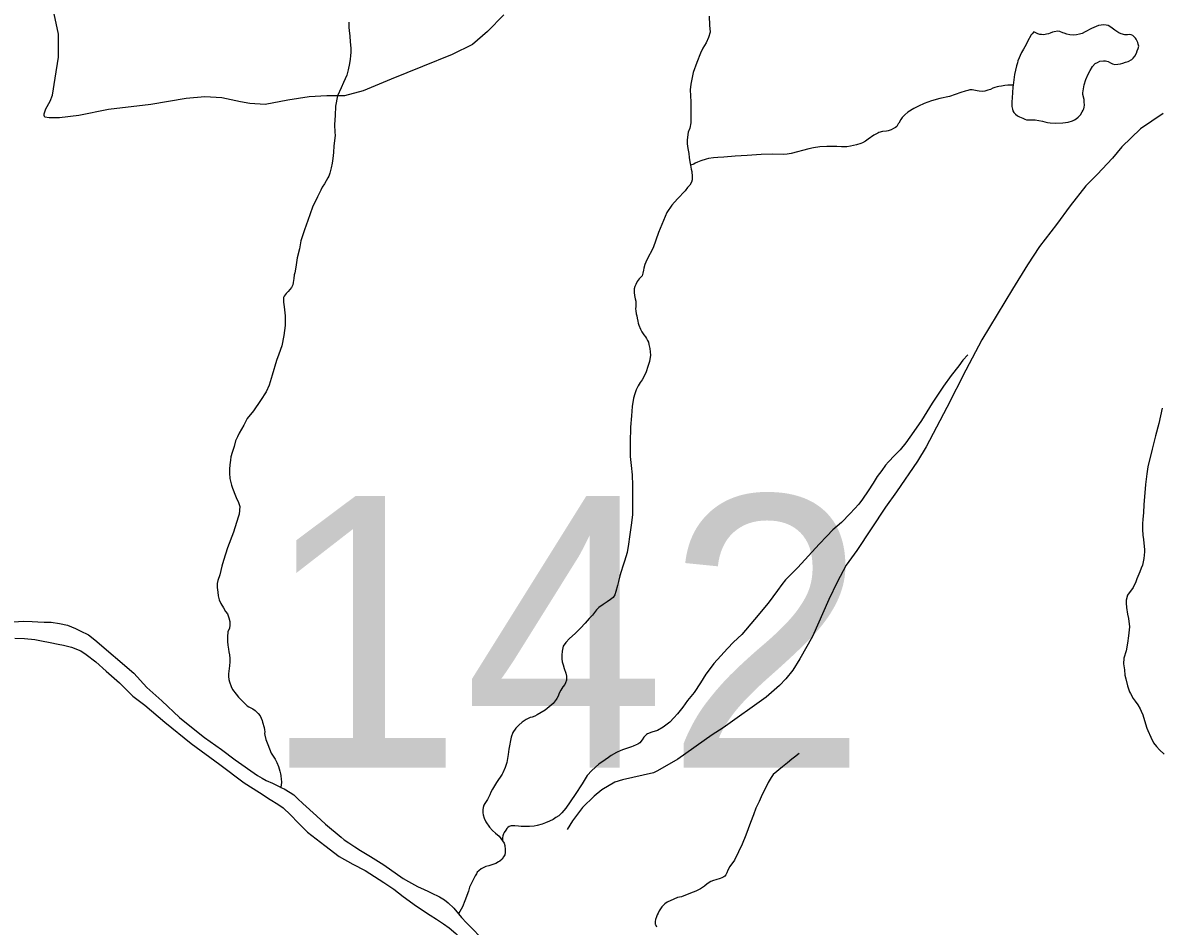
# Model space of a CAD drawing. Extents: x 2220236 to 2384410, y 720751 to 894131.
# Drawn here: x 2310028 to 2314497, y 866521 to 870069 of the extents above; entities that cross this region are included whole.
import ezdxf

# ---------------------------------------------------------------- set-up
doc = ezdxf.new("R2010")
doc.units = 0
for name, color, linetype in [('Exist Hydrographic Creek Single Shore', 7, 'Continuous'), ('Exist Hydrographic Misc Water Feature', 7, 'Continuous'), ('Exist Hydrographic Pond Under 1500 Sq Ft', 7, 'Continuous'), ('Exist Road Non-System Type 51', 7, 'Continuous'), ('Exist Road Secondary Structure Standard Bridge Number Label', 7, 'Continuous')]:
    doc.layers.add(name, color=color, linetype=linetype)

msp = doc.modelspace()

# ---------------------------------------------------------------- linework, layer by layer
at = {"layer": 'Exist Hydrographic Creek Single Shore'}
for points in [[(2309973.8, 867714.5), (2310029.6, 867718.4), (2310065.6, 867718.3), (2310087.7, 867716.8), (2310111.8, 867714.6), (2310139.6, 867714.7), (2310171.8, 867710.4), (2310203.7, 867702.7), (2310235.6, 867690.8), (2310253.7, 867681), (2310285.7, 867665.1), (2310311.7, 867646.3), (2310463.8, 867514.7), (2310515.7, 867458.6), (2310573.8, 867406.8), (2310643.8, 867340.8), (2310703.8, 867292.5), (2310741.8, 867262.8), (2310807.8, 867214.5), (2310861.8, 867174.9), (2310949.8, 867112.9), (2310967.9, 867102.2), (2310983.9, 867093.1), (2311007.9, 867082.5), (2311023.8, 867074.9), (2311040.2, 867066.6), (2311041.2, 867065.8)], [(2311041.2, 867065.8), (2311053.8, 867060.5), (2311077.8, 867046.7), (2311091.8, 867036.7), (2311107.9, 867020.9), (2311127.8, 867002.9), (2311181.8, 866954.1), (2311216.8, 866922), (2311277.9, 866870.4), (2311289.9, 866860.1), (2311308, 866848.7), (2311331.9, 866832.4), (2311353.9, 866818.5), (2311374, 866806.2), (2311393.8, 866794.8), (2311446, 866762.5), (2311522, 866709), (2311541.9, 866696.6), (2311577.2, 866676.6), (2311603.9, 866664.7), (2311617.9, 866658.7), (2311632, 866652.7), (2311664, 866636.8), (2311683.9, 866624.4), (2311698, 866612.8), (2311720.1, 866592.3), (2311738.6, 866569.2)], [(2311738.6, 866569.2), (2311750, 866554.9), (2311770.1, 866534.5), (2311799.9, 866504.5), (2311834, 866468.1), (2311866.1, 866438.2), (2311888.1, 866408.9), (2311916.8, 866366.4), (2311935.9, 866334.4), (2311956, 866298.4), (2311981.9, 866246.9), (2311998, 866216.3), (2312006, 866196.2), (2312012, 866182.5), (2312018.1, 866166.3), (2312022.1, 866156.7), (2312036.8, 866116.7)]]:
    msp.add_lwpolyline(points, dxfattribs=at)
at = {"layer": 'Exist Hydrographic Misc Water Feature'}
for points in [[(2311307.8, 870071.8), (2311307.9, 870051.2), (2311309.9, 870037.4), (2311311.9, 870017.7), (2311313.9, 869993.2), (2311314.9, 869983.4), (2311315.5, 869967), (2311315.9, 869953.9), (2311315.1, 869939), (2311313.8, 869926), (2311311.1, 869908.6), (2311306.1, 869884.6), (2311299.8, 869863.8), (2311286.6, 869834.6), (2311277.8, 869813.6), (2311263.9, 869781.8), (2311255.8, 869741.3), (2311253.9, 869705.2), (2311251.9, 869669.9), (2311253.8, 869638), (2311253.9, 869627.2), (2311251.7, 869605.9), (2311249.8, 869585.2), (2311247.8, 869559.7), (2311245.8, 869535.8), (2311242.5, 869517.7), (2311238.7, 869498.7), (2311233.9, 869478.7), (2311229.6, 869467.1), (2311225.9, 869459.6), (2311212.4, 869436.8), (2311203.8, 869423.2), (2311197.9, 869411.6), (2311185.7, 869385.7), (2311165.8, 869345.4), (2311147.7, 869293.1), (2311133.8, 869255.5), (2311119.8, 869213.1), (2311113.9, 869181.7), (2311105.8, 869145.3), (2311099.8, 869109.6), (2311095.7, 869087.5), (2311093.9, 869079.2), (2311091.8, 869065.1), (2311089.7, 869049.4), (2311088.9, 869039.6), (2311083.7, 869029.6), (2311069.7, 869013.4), (2311061.7, 869005.6), (2311053.7, 868995.3), (2311051.5, 868989.6), (2311051.8, 868977.2), (2311051.7, 868971.6), (2311053.8, 868953.5), (2311057.7, 868917.6), (2311057.8, 868879.8)], [(2312722.2, 870095.4), (2312724.3, 870059.2), (2312726.3, 870031.5), (2312720.3, 870011.5), (2312710.4, 869989.8), (2312698.4, 869969.5), (2312688.4, 869949.5), (2312674.3, 869913.5), (2312660.3, 869873.7), (2312650.4, 869827.3), (2312648.3, 869805.8), (2312650.2, 869759.1), (2312650.3, 869731.3), (2312650.2, 869695.3), (2312650.2, 869675.4), (2312646.2, 869655.7), (2312640.3, 869639.8), (2312636.3, 869609.2), (2312636.2, 869593.6), (2312638.3, 869575.7), (2312642.4, 869555.3), (2312644.2, 869539.9), (2312648.2, 869515.3), (2312649.4, 869509.7)], [(2313915.5, 869823.4), (2313905.5, 869823.8), (2313894.7, 869823.3), (2313882.7, 869822), (2313870.6, 869819.9), (2313859.9, 869818.7), (2313852.7, 869817.6), (2313844.6, 869814.7), (2313836.7, 869811.9), (2313826.7, 869807.3), (2313816.6, 869803.7), (2313805.2, 869800.8), (2313794.6, 869799.6), (2313782.6, 869799.9), (2313774.7, 869802), (2313754.6, 869805.4), (2313745.6, 869805), (2313738.6, 869802.9), (2313727.9, 869800.9), (2313710.5, 869795.4), (2313666.6, 869779.6), (2313628.7, 869771.4), (2313595.3, 869761.8), (2313566.9, 869751.7), (2313544.7, 869741.7), (2313526.5, 869732), (2313502.4, 869717.8), (2313490.5, 869707.5), (2313480.5, 869697.3), (2313474.6, 869689.6), (2313466.6, 869675.3), (2313464.5, 869672), (2313459.1, 869661.8), (2313454.5, 869657.6), (2313446.5, 869653.1), (2313436.5, 869647.9), (2313425.4, 869644), (2313418.4, 869643.7), (2313402.5, 869641.5), (2313388.5, 869637.7), (2313384.6, 869635.9), (2313368.5, 869627.9), (2313346.5, 869611.4), (2313336.5, 869603.5), (2313325.1, 869598.1), (2313318.4, 869595.4), (2313300.4, 869589.7), (2313278, 869583.9), (2313262.5, 869581.7), (2313242.5, 869581.7), (2313224.4, 869583.3), (2313202.4, 869583.2), (2313184.4, 869583.3), (2313156.5, 869581.4), (2313132.6, 869578), (2313113.4, 869573.8), (2313044.3, 869555.4), (2313028.4, 869552.3), (2313012.5, 869551.6), (2312970.4, 869553.3), (2312926.4, 869551.5), (2312872.4, 869547.5), (2312824.4, 869545.5), (2312780.4, 869541.3), (2312756.3, 869539.5), (2312739.1, 869538.8), (2312720.2, 869535.7), (2312710.3, 869533.4), (2312690.1, 869527), (2312676.4, 869521.5), (2312668.3, 869517.9), (2312662.1, 869514.3), (2312649.4, 869509.7)], [(2312649.4, 869509.7), (2312652.3, 869493.5), (2312654.2, 869485.3), (2312656.2, 869465.6), (2312656.2, 869451.8), (2312653, 869442.5), (2312646.2, 869431.6), (2312638.2, 869421.5), (2312628.3, 869409.6), (2312598.2, 869377.2), (2312576.1, 869352.5), (2312556.2, 869323.6), (2312524.2, 869245.3), (2312502.3, 869185.4), (2312478.2, 869137.6), (2312470.2, 869119.2), (2312466.3, 869105.1), (2312465.1, 869097.6), (2312462.2, 869085.1), (2312459.2, 869075.2), (2312456.1, 869071), (2312448.3, 869063.3), (2312440.3, 869053.2), (2312434.2, 869041.3), (2312430.3, 869033), (2312428.6, 869024.7), (2312428.4, 869009.9), (2312430.1, 868997.7), (2312432.2, 868985.4), (2312434.2, 868975.7), (2312434.2, 868967.5), (2312434.3, 868955.3), (2312434.1, 868945.3), (2312434.2, 868937.1), (2312436.1, 868925.8), (2312438.2, 868917.6), (2312440.2, 868909.5), (2312442.3, 868897.2), (2312444.2, 868889.1), (2312446.1, 868881), (2312452.6, 868865.6), (2312458.2, 868855.2), (2312465.9, 868843.3), (2312472.2, 868835.4), (2312476.3, 868829), (2312480.2, 868821.7), (2312484.2, 868815.3), (2312486.2, 868805.6), (2312490.1, 868789.3), (2312492.9, 868764), (2312488.2, 868739.2), (2312482.2, 868719.2), (2312474.7, 868697.6), (2312468.1, 868681), (2312459.7, 868667.4), (2312452.2, 868655.7), (2312444.1, 868643), (2312436.1, 868627), (2312432.2, 868615.5), (2312430.2, 868611.2), (2312426.2, 868595.4), (2312420.2, 868561.6), (2312418.1, 868525.5), (2312414.1, 868480.9), (2312412.2, 868421), (2312412.3, 868365.2), (2312416.1, 868330.9), (2312420.2, 868293.3), (2312422.1, 868251.5), (2312422.2, 868180.9), (2312422.2, 868137.5), (2312418.1, 868105.3), (2312414.1, 868077.3), (2312410.2, 868050.7), (2312406.2, 868021.2), (2312400.1, 867988.9), (2312390.1, 867954.9), (2312383.9, 867934.8), (2312377.1, 867914.1), (2312372, 867897.5), (2312366.1, 867875.1), (2312362.2, 867859.3), (2312356.2, 867835.2), (2312352.1, 867822.9), (2312346.1, 867812.6), (2312335.8, 867804), (2312322.2, 867795.2), (2312306, 867784.8), (2312290.1, 867772.7), (2312280.1, 867763.3), (2312264.1, 867742.8), (2312252.1, 867729.3), (2312236, 867711.3), (2312218, 867690.9), (2312196, 867671.2), (2312174, 867651.3), (2312160.1, 867635.1)], [(2311057.8, 868879.8), (2311053.6, 868841), (2311045.1, 868800.7), (2311033.8, 868767.4), (2311023.8, 868743.2), (2311007.8, 868685.1), (2310995.8, 868645.2), (2310983.7, 868619.3), (2310961.7, 868585.4), (2310933.7, 868545), (2310909.7, 868515.2), (2310895.8, 868489.2), (2310877.7, 868457.3), (2310871.7, 868443), (2310863.7, 868427.1), (2310857.6, 868404.8), (2310849.6, 868381.5), (2310844.9, 868364.1), (2310843.6, 868350.8), (2310841.6, 868332.7), (2310840.1, 868315.5), (2310840.1, 868299.9), (2310841.6, 868279.3), (2310847.6, 868253.4), (2310851.7, 868241.3), (2310863.7, 868211.4), (2310865.6, 868204.9), (2310875.6, 868184.9), (2310879.7, 868169.4), (2310877.7, 868139), (2310873.6, 868127.2), (2310855.6, 868069), (2310831.7, 868007.4), (2310815.6, 867956.7), (2310809.7, 867935.1), (2310801.6, 867901.1), (2310793.8, 867878.6), (2310791.6, 867867.1), (2310791.7, 867850.7), (2310793.6, 867832.8), (2310795.6, 867818.9), (2310799.7, 867803.4), (2310805.7, 867788.9), (2310815.6, 867771.3), (2310823.7, 867757.6), (2310831.6, 867747.3), (2310837.6, 867732.7), (2310841.6, 867717.3), (2310841.6, 867703.3), (2310839.7, 867691), (2310833.7, 867676.8), (2310831.7, 867657.1), (2310831.6, 867639.1), (2310833.6, 867625.1), (2310835.6, 867608.8), (2310837.6, 867599.1), (2310839.6, 867586.8), (2310841.7, 867572.8), (2310841.7, 867559), (2310839.7, 867543.4), (2310835.6, 867512.8), (2310835.7, 867501.4), (2310836.9, 867489.8), (2310839.7, 867480.9), (2310846.1, 867462.4), (2310851.7, 867451), (2310865.5, 867432), (2310875.6, 867420.8), (2310909.6, 867387), (2310916.1, 867383.2), (2310931.7, 867374.9), (2310940.4, 867367.8), (2310952.5, 867355.9), (2310959.6, 867347.2), (2310967.6, 867328.7), (2310969.6, 867323), (2310975.7, 867301), (2310977.1, 867292.9), (2310977.8, 867284.7), (2310977.1, 867277.3), (2310977.8, 867270.7), (2310982.9, 867253.7), (2310989.6, 867235.2), (2311003.8, 867201.3), (2311011.8, 867188.5), (2311019.6, 867176.6), (2311025.7, 867164.4), (2311032.4, 867148.3), (2311037.7, 867130.5), (2311039.6, 867119), (2311041.1, 867112.6), (2311042.5, 867097.1), (2311043.6, 867089.7), (2311043.6, 867084.7), (2311042.9, 867078.1), (2311041.2, 867065.8)], [(2313738.6, 868765.1), (2313718.5, 868743.7), (2313702.6, 868721.6), (2313672.5, 868683.6), (2313642.4, 868641.3), (2313598.5, 868575.5), (2313556.5, 868507.3), (2313526.5, 868463.3), (2313494.5, 868419.3), (2313472.4, 868391.4), (2313450.5, 868369.1), (2313426.5, 868345.1), (2313414.4, 868331.6), (2313400.5, 868311.3), (2313382.4, 868287.7), (2313366.5, 868261.4), (2313346.3, 868231.2), (2313324.5, 868197.5), (2313310.5, 868178.9), (2313276.4, 868141.3), (2313242.4, 868107.1), (2313208.4, 868077.1), (2313184.4, 868053.1), (2313154.5, 868021.4), (2313070.4, 867929.4), (2313022.3, 867881.4), (2313008.3, 867862.8), (2312990.3, 867839), (2312954.3, 867789.1), (2312900.3, 867725.5), (2312850.3, 867666.8), (2312818.3, 867636.7), (2312794.3, 867611.1), (2312768.3, 867583), (2312740.3, 867553.1), (2312722.3, 867528.5), (2312710.2, 867510.8), (2312688.2, 867477.1), (2312664.1, 867439.3), (2312638, 867407), (2312619.9, 867381.7), (2312598.1, 867355.4), (2312584.2, 867339.2), (2312568.3, 867322.9), (2312542.3, 867303.1), (2312519.4, 867289.7), (2312498.1, 867283), (2312480.1, 867276.7), (2312476, 867273.9), (2312472.2, 867270.6), (2312466.1, 867262.9), (2312460.1, 867252.9), (2312450.2, 867240.9), (2312442.2, 867235.7), (2312436.1, 867232.9), (2312424.9, 867227.6), (2312418.2, 867224.9), (2312398.1, 867219.1), (2312386.4, 867215.4), (2312376.2, 867210.8), (2312358.3, 867202.7), (2312338.2, 867191.2), (2312327.9, 867184.2), (2312314, 867174.7), (2312289.9, 867157.3), (2312262.1, 867133.1), (2312244, 867112.8), (2312224.1, 867080.7), (2312196.2, 867038.6), (2312160, 866984.5), (2312144.7, 866966.6), (2312132, 866954.7), (2312121.3, 866947.7), (2312110, 866940.6), (2312096, 866933.4), (2312080.1, 866927.2), (2312067.7, 866922.4), (2312047.9, 866916.6), (2312036, 866914.5), (2312018, 866913), (2311999.8, 866913.1), (2311984.6, 866913.2), (2311974, 866914.6), (2311959.9, 866915.6), (2311945.9, 866915.1), (2311941.6, 866914.1), (2311938, 866913.1), (2311932.6, 866908.7), (2311928, 866904.5), (2311924, 866898.5), (2311918, 866888.5), (2311915.8, 866884.2), (2311913.3, 866875.9), (2311912, 866868.4), (2311911.9, 866857)], [(2314501.1, 868555.1), (2314487.2, 868495.5), (2314475.1, 868447.4), (2314461.1, 868395), (2314445.1, 868325.5), (2314441.1, 868297.3), (2314435, 868255.2), (2314430.9, 868207.5), (2314429, 868177.2), (2314427.1, 868145.1), (2314424.9, 868119.6), (2314423.1, 868101.3), (2314423, 868079.3), (2314425.1, 868057.2), (2314427, 868039.2), (2314429, 868025.3), (2314431, 868000.8), (2314431, 867991), (2314429.1, 867965.5), (2314423, 867938.8), (2314419, 867927.3), (2314413, 867913), (2314400.9, 867885.5), (2314397, 867872.9), (2314386.9, 867851.3), (2314365, 867820.8), (2314359, 867800.9), (2314358.9, 867789.3), (2314360.9, 867773), (2314365, 867747), (2314368.9, 867729.1), (2314372.8, 867697.3), (2314368.9, 867660.9), (2314364.9, 867632.9), (2314358.9, 867603.1), (2314350.9, 867573.3), (2314349, 867551), (2314352.8, 867527.4), (2314354.8, 867507.1), (2314358.8, 867493.2), (2314365, 867464.7), (2314372.9, 867441.2), (2314377, 867434.9), (2314386.8, 867414.7), (2314394.8, 867405.3), (2314404.8, 867390.9), (2314414.9, 867374.9), (2314418.9, 867365.2), (2314424.9, 867350.7), (2314431, 867328.7), (2314441, 867298.7), (2314444.8, 867289.1), (2314456.9, 867263.3), (2314466.8, 867240.7), (2314479, 867227.2), (2314490.9, 867213.1), (2314508.8, 867196.6)], [(2309997.7, 867652.3), (2310035.6, 867650.6), (2310075, 867646.4), (2310101.6, 867641.9), (2310135.9, 867635.1), (2310167.3, 867629), (2310187.7, 867624.9), (2310219.7, 867616.4), (2310255.7, 867602.2), (2310277.7, 867588.3), (2310315.7, 867558.7), (2310355.8, 867522.7), (2310407.7, 867476.4), (2310459.8, 867425.1), (2310507.7, 867388.5), (2310585.7, 867322.8), (2310689.8, 867238.5), (2310801.8, 867156.8), (2310897.8, 867084.5), (2310957.9, 867046.8), (2310999.7, 867018.9), (2311029.9, 867000.5), (2311049.8, 866986.5), (2311079.8, 866958.2), (2311109.9, 866926.6), (2311145.8, 866890.4), (2311214, 866838.2), (2311269.8, 866794.5), (2311323.9, 866764.7), (2311371.9, 866740.4)], [(2312160.1, 867635.1), (2312150.1, 867620.9), (2312146.1, 867600.9), (2312143.9, 867585.2), (2312143.9, 867571.4), (2312146, 867559.1), (2312150.1, 867547.1), (2312154.1, 867533.2), (2312160, 867514.7), (2312162.1, 867503.2), (2312162.5, 867494.2), (2312162, 867486.7), (2312159.2, 867476.8), (2312156, 867470.9), (2312148, 867460.8), (2312140.6, 867448), (2312134.2, 867436.4), (2312129.3, 867424), (2312125.1, 867415.6), (2312122.1, 867411.3), (2312109.9, 867395.2), (2312095, 867382.4), (2312078.8, 867369.3), (2312047.9, 867350.8), (2312038.5, 867346.2), (2312028, 867342.6), (2312019.9, 867340.7), (2312004.2, 867333.4), (2311988, 867322.9), (2311974.9, 867310.8), (2311964, 867298.9), (2311951.9, 867281.2), (2311945.9, 867263), (2311936.6, 867216.6), (2311933.9, 867195.1), (2311927.9, 867164.6), (2311922.5, 867144.6), (2311913, 867123.8), (2311910, 867118.7), (2311887.9, 867084.9), (2311872, 867058.9), (2311865.9, 867047), (2311861.9, 867037.1), (2311857.6, 867028.7), (2311851.9, 867018.6), (2311841.9, 867002.6), (2311837.9, 866996.7), (2311834.9, 866987.5), (2311834.1, 866977.7), (2311834.8, 866966.3), (2311835.9, 866959), (2311839.9, 866945.1), (2311845.8, 866931.4), (2311859.9, 866910.7), (2311871.8, 866897.2), (2311883.9, 866887.1), (2311898, 866874.5), (2311911.9, 866857)], [(2313076.3, 867199.3), (2313058.1, 867185.4), (2313046.5, 867176.7), (2313030.4, 867163), (2313010.5, 867146.6), (2312974.5, 867117.1), (2312966.4, 867104.6), (2312954.4, 867085.3), (2312942.4, 867061), (2312930.1, 867038.3), (2312918.4, 867010.8), (2312906.3, 866984.9), (2312896.3, 866958.8), (2312884.3, 866928.9), (2312866.4, 866879), (2312852.3, 866843), (2312838.3, 866813), (2312822.2, 866781.1), (2312804.2, 866755), (2312796.2, 866740.6), (2312792.2, 866730.7), (2312788.3, 866723.1), (2312784.2, 866717.1), (2312780.3, 866714.6), (2312772.2, 866710.8), (2312766.3, 866709), (2312748.2, 866702.7), (2312740.2, 866700.5), (2312729.6, 866696.1), (2312714.2, 866687.3), (2312704.3, 866678.7), (2312688.8, 866668.2), (2312669.7, 866659.2), (2312660.3, 866654.6), (2312630.2, 866642.8), (2312614.2, 866637.1), (2312598.2, 866633.3), (2312584.2, 866626.9), (2312558.1, 866615.2), (2312548.1, 866609), (2312542.2, 866603), (2312536.2, 866597.1), (2312526.3, 866581.1), (2312522.2, 866572.7), (2312518.1, 866565.2), (2312516.2, 866558.5), (2312512.4, 866547.7), (2312510.8, 866539.5), (2312510.2, 866534.4), (2312510.4, 866529.4), (2312511.4, 866527.9), (2312516.2, 866519.1)], [(2311911.9, 866857), (2311917.9, 866846.7), (2311919.9, 866838.4), (2311921.9, 866823), (2311922, 866810.6), (2311920.2, 866800.8), (2311915.9, 866793.2), (2311909.9, 866784.7), (2311901.4, 866777), (2311895.1, 866773.5), (2311885.2, 866767.3), (2311877.9, 866764.6), (2311870, 866762.5), (2311857.9, 866758.8), (2311845.9, 866755.1), (2311835.4, 866750.5), (2311828, 866747), (2311817.9, 866739.1), (2311812.3, 866733.1), (2311809, 866727.2), (2311803.9, 866718.8), (2311781.9, 866674.4), (2311778, 866658.7), (2311763.9, 866620.3), (2311753.9, 866597.1), (2311738.6, 866569.2)], [(2311371.9, 866740.4), (2311445.4, 866693.4), (2311484.5, 866667.2), (2311521.9, 866638.4), (2311573.9, 866599.5), (2311628, 866564.7), (2311652, 866548.5), (2311680, 866530.8), (2311702.1, 866514.5), (2311728, 866492.5), (2311747.9, 866474.6), (2311770.1, 866450.9), (2311790, 866418.7), (2311813.9, 866372.2), (2311842, 866322.4), (2311872, 866263), (2311894, 866216.2), (2311910, 866180.9), (2311922, 866156.8), (2311936.1, 866130.1), (2311939.6, 866123.7)]]:
    msp.add_lwpolyline(points, dxfattribs=at)
at = {"layer": 'Exist Hydrographic Pond Under 1500 Sq Ft'}
for points in [[(2314340.2, 870025.5), (2314330.8, 870029.9), (2314314.8, 870040), (2314298.9, 870051.6), (2314288.8, 870057.8), (2314280.7, 870059.8), (2314271.9, 870061.1), (2314261.1, 870059.8), (2314250.8, 870057.8), (2314223.1, 870046.1), (2314198.6, 870033.5), (2314186.8, 870027.4), (2314176.8, 870023.6), (2314164.7, 870021.5), (2314152.7, 870020.2), (2314138.8, 870022), (2314126.7, 870024.1), (2314116.8, 870027.7), (2314110.7, 870029.9), (2314099.3, 870034.4), (2314090.8, 870035.7), (2314076.7, 870033.5), (2314070.8, 870031.6), (2314060.8, 870027.8), (2314054.6, 870026), (2314046.7, 870024), (2314035.8, 870022), (2314026.8, 870022.4), (2314020.9, 870023), (2314012.8, 870025.8), (2314004.7, 870029.7), (2313996.7, 870033.4), (2313990.6, 870025.9), (2313986.8, 870021.6), (2313972.6, 869995.6), (2313966.7, 869983.9), (2313956.7, 869965.3), (2313948.6, 869952), (2313934.7, 869919.4), (2313932.7, 869911.9), (2313928.8, 869899.4), (2313920.8, 869865.4), (2313915.5, 869823.4)], [(2314194.7, 869767.6), (2314188.8, 869787.8), (2314188.8, 869793.6), (2314194.7, 869825.8), (2314200.7, 869845.7), (2314210.8, 869867.5), (2314218.8, 869881.8), (2314227.4, 869896.8), (2314237.7, 869908.8), (2314246.7, 869913.2), (2314256.7, 869917.8), (2314270.9, 869920), (2314278.9, 869919.5), (2314288.8, 869917.5), (2314298.4, 869911.3), (2314306, 869908.2), (2314314.9, 869905.4), (2314326.9, 869905.9), (2314336.8, 869907.9), (2314346.7, 869909.9), (2314356.8, 869913.7), (2314366.8, 869917.3), (2314381.3, 869924.5), (2314387.3, 869929.8), (2314393.6, 869937.4), (2314399.9, 869949.1), (2314403.3, 869958.2), (2314406.8, 869967.4), (2314408.8, 869977.3), (2314406.8, 869985.4), (2314404.8, 869991.9), (2314398.9, 870004.1), (2314395.9, 870008.7), (2314389.4, 870015.1), (2314385.7, 870018.3), (2314378.7, 870022), (2314370.9, 870023.3), (2314365.1, 870021.5), (2314354.7, 870021.9), (2314340.2, 870025.5)], [(2313915.5, 869823.4), (2313914.7, 869817.5), (2313912.9, 869793.7), (2313911.6, 869775.6), (2313910.6, 869757.5), (2313910.6, 869747.7), (2313911.1, 869739.6), (2313912.7, 869729.6), (2313914.6, 869723.3), (2313918.9, 869716.1), (2313924.7, 869709.7), (2313932.6, 869703.4), (2313940.6, 869699.8), (2313953.8, 869693.7), (2313961.8, 869689.8), (2313968.7, 869687.7), (2313976.7, 869687.2), (2313989.3, 869687.7), (2314002.7, 869687.5), (2314016.8, 869685.7), (2314031.3, 869682.9), (2314040, 869680), (2314050.7, 869677.9), (2314060.8, 869675.9), (2314082.5, 869674.4), (2314110.8, 869675.5), (2314131.5, 869678.8), (2314148.7, 869683.7), (2314156.8, 869687.2), (2314163.2, 869691.7), (2314170.7, 869697.6), (2314176.9, 869703.6), (2314180.5, 869707.8), (2314187.3, 869718.9), (2314190.8, 869725.6), (2314192.8, 869731.3), (2314194.7, 869738), (2314195.6, 869745.4), (2314195.2, 869758.6), (2314194.7, 869767.6)]]:
    msp.add_lwpolyline(points, dxfattribs=at)
at = {"layer": 'Exist Road Non-System Type 51'}
for points in [[(2311916.1, 870100.6), (2311853, 870034.1), (2311793.2, 869984.2), (2311713.4, 869944.3), (2311597.2, 869897.8), (2311474.2, 869847.9), (2311364.6, 869801.4), (2311291.5, 869781.4), (2311221.7, 869781.4), (2311152, 869778.1), (2311068.9, 869764.8), (2310979.2, 869748.2), (2310919.4, 869751.5), (2310882.9, 869758.2), (2310809.8, 869774.8), (2310743.3, 869778.1), (2310670.2, 869771.5), (2310530.7, 869748.2), (2310364.6, 869728.3), (2310248.3, 869705), (2310171.9, 869695), (2310132, 869695), (2310115.4, 869698.3), (2310112.1, 869705), (2310112.1, 869711.6), (2310118.8, 869731.6), (2310135.4, 869761.5), (2310145.3, 869784.8), (2310155.3, 869851.3), (2310168.6, 869934.4), (2310168.6, 870024.1), (2310152, 870103.9)], [(2314505.4, 869713.3), (2314416.1, 869652.2), (2314342.7, 869581.6), (2314305.3, 869537.2), (2314246, 869472.5), (2314200.6, 869428.1), (2314139.4, 869349.5), (2314086.1, 869276.9), (2314019.3, 869190.1), (2313972, 869117.8), (2313913.1, 869023.1), (2313793.2, 868823.9), (2313730.4, 868705.3), (2313656, 868558.6), (2313573.8, 868403.7), (2313540.5, 868347.4), (2313457.8, 868226.5), (2313414.4, 868166.1), (2313302.3, 867996.8), (2313260.9, 867938.5), (2313225.6, 867872), (2313192.4, 867803.9), (2313127.9, 867659.2), (2313078.9, 867570.7), (2313051.5, 867526.4), (2313023.9, 867492), (2312998.2, 867465.8), (2312946.6, 867421.2), (2312777.9, 867299.5), (2312734.4, 867273.1), (2312599.5, 867177.7), (2312520, 867130.8), (2312504.1, 867122.8), (2312382.4, 867095.4), (2312352.5, 867087.1), (2312300.9, 867056.6), (2312271.1, 867032.2), (2312225.5, 866987.7), (2312186.2, 866935.2), (2312164.6, 866901.1)]]:
    msp.add_lwpolyline(points, dxfattribs=at)

# ---------------------------------------------------------------- texts
at = {"layer": 'Exist Road Secondary Structure Standard Bridge Number Label'}
msp.add_text('142', height=1066.27, dxfattribs=at).set_placement((2310965.5, 867144.3))

doc.saveas('drawing.dxf')
